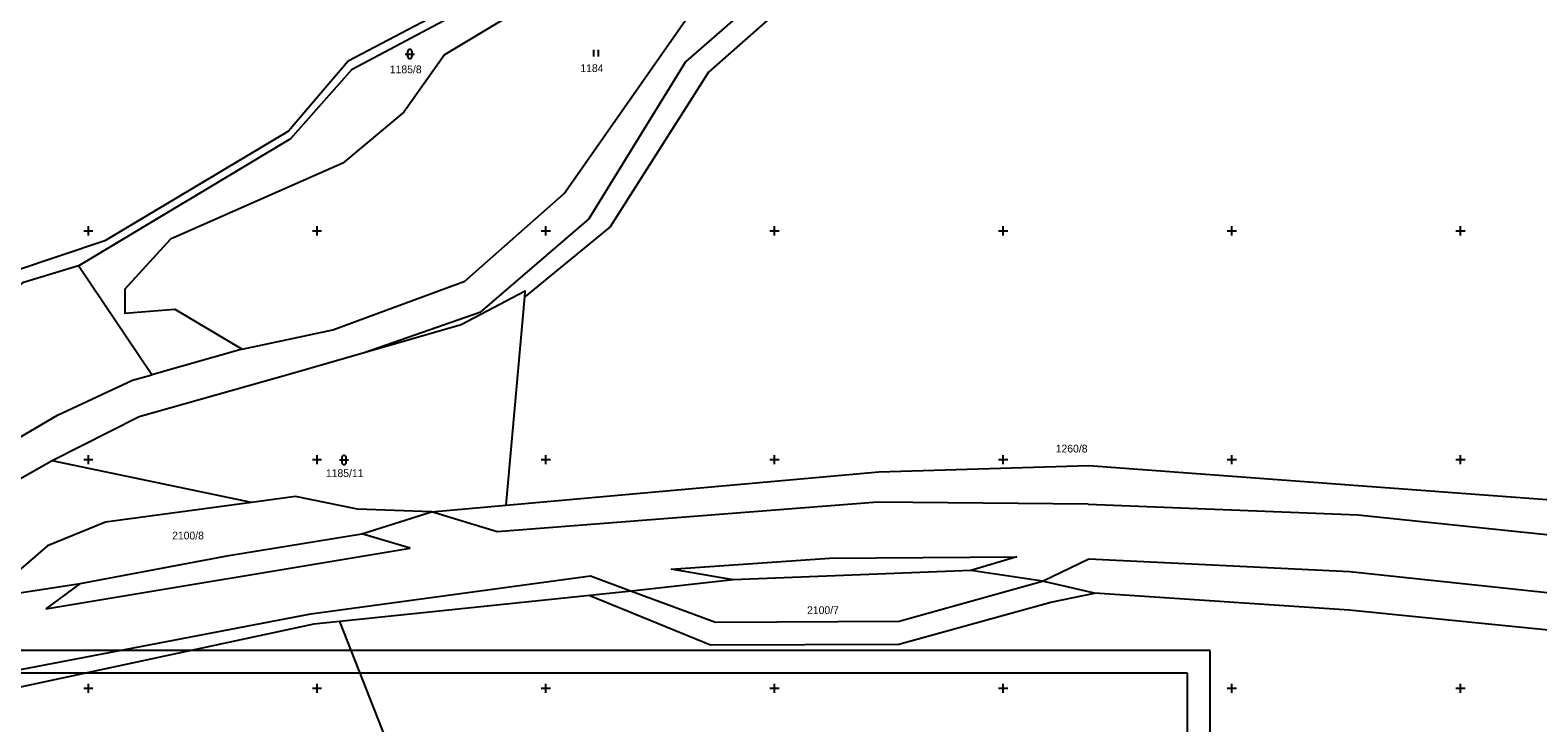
# Model space of a CAD drawing. Extents: x -776734 to -748832, y -1118122 to -976986.
# Drawn here: x -751012.7 to -750683.1, y -1114357.6 to -1114206.1 of the extents above; entities that cross this region are included whole.
import ezdxf

# ---------------------------------------------------------------- set-up
doc = ezdxf.new("R2010")
doc.units = 0
for name, color, linetype in [('KM_Hranice parcel', 7, 'Continuous'), ('KM_Parcelní čísla', 7, 'Continuous'), ('KM_Vnitřní kresba', 7, 'Continuous'), ('KM_Značky kultur', 7, 'Continuous'), ('Legenda 1 rámy + tabulka + severka', 7, 'Continuous'), ('Level 61 Křížky', 7, 'Continuous')]:
    doc.layers.add(name, color=color, linetype=linetype)

msp = doc.modelspace()

# ---------------------------------------------------------------- linework, layer by layer
at = {"layer": 'KM_Hranice parcel'}
for p, q in [((-750986.16, -1114281.44), (-751002.2, -1114257.65)), ((-750908.63, -1114309.99), (-750904.6, -1114264.41)), ((-750966.37, -1114275.83), (-750986.16, -1114281.44)), ((-750964.35, -1114309.37), (-751007.94, -1114300.24)), ((-750925.02, -1114311.45), (-750908.63, -1114309.99)), ((-750890.39, -1114329.75), (-750945.03, -1114335.42)), ((-750915.08, -1114411.41), (-750945.03, -1114335.42))]:
    msp.add_line(p, q, dxfattribs=at)
for points in [[(-750807.71, -1114129.72), (-750834.68, -1114145.33), (-750841.24, -1114153.72), (-750847.4, -1114172.43), (-750859.79, -1114189.81), (-750867.78, -1114194.25), (-750889.26, -1114200.4), (-750908.65, -1114203.44), (-750922.12, -1114211.52), (-750931.05, -1114224.07), (-750944.37, -1114235.21), (-750982.02, -1114251.79), (-750992.06, -1114262.76), (-750992.06, -1114267.99), (-750981.1, -1114267.14), (-750966.37, -1114275.83)], [(-750966.37, -1114275.83), (-750946.59, -1114271.63), (-750917.7, -1114261.03), (-750895.97, -1114241.84), (-750866.55, -1114199.77), (-750853.92, -1114189.25), (-750819.01, -1114174.48), (-750780.12, -1114167.95), (-750762.36, -1114161.63), (-750749.46, -1114151.59), (-750743.1, -1114139.67)], [(-750743.1, -1114139.67), (-750745.46, -1114153.67), (-750755.65, -1114164), (-750772.09, -1114172.78), (-750813.68, -1114179.55), (-750845.74, -1114192.31), (-750854.68, -1114200.14), (-750869.42, -1114213.03), (-750890.56, -1114247.36), (-750914.41, -1114267.84), (-750939.69, -1114276.68)], [(-750737.65, -1114155.97), (-750749.46, -1114166.51), (-750771.78, -1114177.3), (-750808.41, -1114182.43), (-750841.78, -1114195.23), (-750864.44, -1114215.28), (-750885.92, -1114249.14), (-750904.6, -1114264.41)], [(-750893.95, -1114157.43), (-750908.22, -1114194.44), (-750943.19, -1114212.9), (-750956.24, -1114228.21), (-750996.4, -1114252.15), (-751016.13, -1114258.79)], [(-751002.2, -1114257.65), (-750955.71, -1114229.81), (-750942.31, -1114214.64), (-750907.07, -1114195.83), (-750906.44, -1114194.23)], [(-751002.2, -1114257.65), (-751014.41, -1114261.35), (-751032.5, -1114276.02), (-751049.25, -1114303.96), (-751049.05, -1114305.45), (-751087.68, -1114342.41)], [(-750904.6, -1114264.41), (-750904.49, -1114263.19), (-750918.5, -1114270.56), (-750939.69, -1114276.68)], [(-750939.69, -1114276.68), (-750955.36, -1114281.21), (-750988.87, -1114290.64), (-751007.94, -1114300.24)], [(-751084.4, -1114348.57), (-751081.74, -1114337.99), (-751064.11, -1114323.97), (-751006.73, -1114290.3), (-750990.37, -1114282.63), (-750986.16, -1114281.44)], [(-751007.94, -1114300.24), (-751059, -1114329.22), (-751070.27, -1114337.43), (-751073.11, -1114341.67)], [(-750908.63, -1114309.99), (-750827.19, -1114302.71), (-750781.27, -1114301.27), (-750667.36, -1114309.72)], [(-750925.02, -1114311.45), (-750941.16, -1114310.85), (-750954.74, -1114308.07), (-750964.35, -1114309.37)], [(-750964.35, -1114309.37), (-750996.27, -1114313.69), (-751008.97, -1114318.85), (-751022.23, -1114330.23)], [(-751022.23, -1114330.23), (-751001.8, -1114327.11), (-750969.32, -1114320.94), (-750940.2, -1114316.25), (-750925.02, -1114311.45)], [(-750780.06, -1114329.23), (-750791.43, -1114326.59), (-750807.08, -1114324.27), (-750859.04, -1114326.31), (-750881.27, -1114328.75), (-750890.39, -1114329.75)], [(-750890.39, -1114329.75), (-750863.99, -1114340.51), (-750822.79, -1114340.38), (-750789.6, -1114331.18), (-750780.06, -1114329.23)], [(-750672.85, -1114338.12), (-750724.37, -1114332.94), (-750780.06, -1114329.23)], [(-750945.03, -1114335.42), (-750950.73, -1114336.01), (-751033.28, -1114353.67), (-751067.06, -1114364.94), (-751072.97, -1114369.19), (-751076.3, -1114364.81)]]:
    msp.add_lwpolyline(points, dxfattribs=at)
at = {"layer": 'KM_Vnitřní kresba'}
for p, q in [((-750910.62, -1114315.79), (-750925.02, -1114311.45)), ((-750827.37, -1114309.29), (-750910.62, -1114315.79)), ((-750781.42, -1114309.73), (-750827.37, -1114309.29)), ((-750781.42, -1114309.73), (-750722.46, -1114312.1)), ((-750722.46, -1114312.1), (-750667.15, -1114317.81)), ((-750929.62, -1114319.4), (-750940.2, -1114316.25)), ((-751009.34, -1114332.61), (-750929.62, -1114319.4)), ((-750872.57, -1114323.95), (-750837.99, -1114321.56)), ((-750837.99, -1114321.56), (-750797.02, -1114321.25)), ((-750797.02, -1114321.25), (-750807.08, -1114324.27)), ((-750859.04, -1114326.31), (-750872.57, -1114323.95)), ((-750791.43, -1114326.59), (-750781.24, -1114321.72)), ((-750781.24, -1114321.72), (-750724.21, -1114324.46)), ((-750724.21, -1114324.46), (-750669.01, -1114330.36)), ((-751001.8, -1114327.11), (-751009.34, -1114332.61)), ((-750951.4, -1114333.74), (-750890.24, -1114325.42)), ((-750890.24, -1114325.42), (-750881.27, -1114328.75)), ((-750822.7, -1114335.33), (-750791.43, -1114326.59)), ((-750881.27, -1114328.75), (-750862.87, -1114335.58)), ((-751034.8, -1114349.7), (-750951.4, -1114333.74)), ((-750862.87, -1114335.58), (-750822.7, -1114335.33))]:
    msp.add_line(p, q, dxfattribs=at)
at = {"layer": 'KM_Značky kultur'}
for p, q in [((-750930.731, -1114211.341), (-750928.729, -1114211.341)), ((-750930.231, -1114210.841), (-750930.231, -1114211.842)), ((-750929.229, -1114211.842), (-750929.229, -1114210.841)), ((-750889.481, -1114211.9), (-750889.481, -1114210.4)), ((-750888.48, -1114211.9), (-750888.48, -1114210.4)), ((-750945.1158, -1114300.0817), (-750943.1138, -1114300.0817)), ((-750944.6158, -1114299.5817), (-750944.6158, -1114300.5827)), ((-750943.6138, -1114300.5827), (-750943.6138, -1114299.5817))]:
    msp.add_line(p, q, dxfattribs=at)
for centre, start, end in [((-750929.73, -1114210.8409), 0, 180), ((-750929.73, -1114211.8409), 180, 359.987886), ((-750944.1148, -1114299.5816), 0, 180), ((-750944.1148, -1114300.5816), 180, 359.987886)]:
    msp.add_arc(centre, 0.5, start, end, dxfattribs=at)
at = {"layer": 'Legenda 1 rámy + tabulka + severka'}
for p, q in [((-750754.7143, -1114341.7085), (-751051.7143, -1114341.7085)), ((-750754.7143, -1114551.7085), (-750754.7143, -1114341.7085)), ((-750759.7143, -1114346.7085), (-751051.7143, -1114346.7085)), ((-750759.7143, -1114756.7085), (-750759.7143, -1114346.7085))]:
    msp.add_line(p, q, dxfattribs=at)
at = {"layer": 'Level 61 Křížky'}
for p, q in [((-751000, -1114250), (-751000, -1114249)), ((-750950, -1114250), (-750950, -1114249)), ((-750900, -1114250), (-750900, -1114249)), ((-750850, -1114250), (-750850, -1114249)), ((-750800, -1114250), (-750800, -1114249)), ((-750750, -1114250), (-750750, -1114249)), ((-750700, -1114250), (-750700, -1114249)), ((-751001, -1114250), (-750999, -1114250)), ((-751000, -1114251), (-751000, -1114250)), ((-750951, -1114250), (-750949, -1114250)), ((-750950, -1114251), (-750950, -1114250)), ((-750901, -1114250), (-750899, -1114250)), ((-750900, -1114251), (-750900, -1114250)), ((-750851, -1114250), (-750849, -1114250)), ((-750850, -1114251), (-750850, -1114250)), ((-750801, -1114250), (-750799, -1114250)), ((-750800, -1114251), (-750800, -1114250)), ((-750751, -1114250), (-750749, -1114250)), ((-750750, -1114251), (-750750, -1114250)), ((-750701, -1114250), (-750699, -1114250)), ((-750700, -1114251), (-750700, -1114250)), ((-751001, -1114300), (-750999, -1114300)), ((-751000, -1114300), (-751000, -1114299)), ((-751000, -1114301), (-751000, -1114300)), ((-750951, -1114300), (-750949, -1114300)), ((-750950, -1114300), (-750950, -1114299)), ((-750950, -1114301), (-750950, -1114300)), ((-750901, -1114300), (-750899, -1114300)), ((-750900, -1114300), (-750900, -1114299)), ((-750900, -1114301), (-750900, -1114300)), ((-750851, -1114300), (-750849, -1114300)), ((-750850, -1114300), (-750850, -1114299)), ((-750850, -1114301), (-750850, -1114300)), ((-750801, -1114300), (-750799, -1114300)), ((-750800, -1114300), (-750800, -1114299)), ((-750800, -1114301), (-750800, -1114300)), ((-750751, -1114300), (-750749, -1114300)), ((-750750, -1114300), (-750750, -1114299)), ((-750750, -1114301), (-750750, -1114300)), ((-750701, -1114300), (-750699, -1114300)), ((-750700, -1114300), (-750700, -1114299)), ((-750700, -1114301), (-750700, -1114300)), ((-751001, -1114350), (-750999, -1114350)), ((-751000, -1114350), (-751000, -1114349)), ((-751000, -1114351), (-751000, -1114350)), ((-750951, -1114350), (-750949, -1114350)), ((-750950, -1114350), (-750950, -1114349)), ((-750950, -1114351), (-750950, -1114350)), ((-750901, -1114350), (-750899, -1114350)), ((-750900, -1114350), (-750900, -1114349)), ((-750900, -1114351), (-750900, -1114350)), ((-750851, -1114350), (-750849, -1114350)), ((-750850, -1114350), (-750850, -1114349)), ((-750850, -1114351), (-750850, -1114350)), ((-750801, -1114350), (-750799, -1114350)), ((-750800, -1114350), (-750800, -1114349)), ((-750800, -1114351), (-750800, -1114350)), ((-750751, -1114350), (-750749, -1114350)), ((-750750, -1114350), (-750750, -1114349)), ((-750750, -1114351), (-750750, -1114350)), ((-750701, -1114350), (-750699, -1114350)), ((-750700, -1114350), (-750700, -1114349)), ((-750700, -1114351), (-750700, -1114350))]:
    msp.add_line(p, q, dxfattribs=at)

# ---------------------------------------------------------------- texts
at = {"layer": 'KM_Parcelní čísla'}
for s, p in [('1185/8', (-750934.097, -1114215.55)), ('1184', (-750892.444, -1114215.28)), ('1260/8', (-750788.5104, -1114298.4485)), ('1185/11', (-750948.0744, -1114303.83)), ('2100/8', (-750981.6958, -1114317.4585)), ('2100/7', (-750842.87, -1114333.77))]:
    msp.add_text(s, height=1.7, dxfattribs=at).set_placement(p)

doc.saveas('drawing.dxf')
